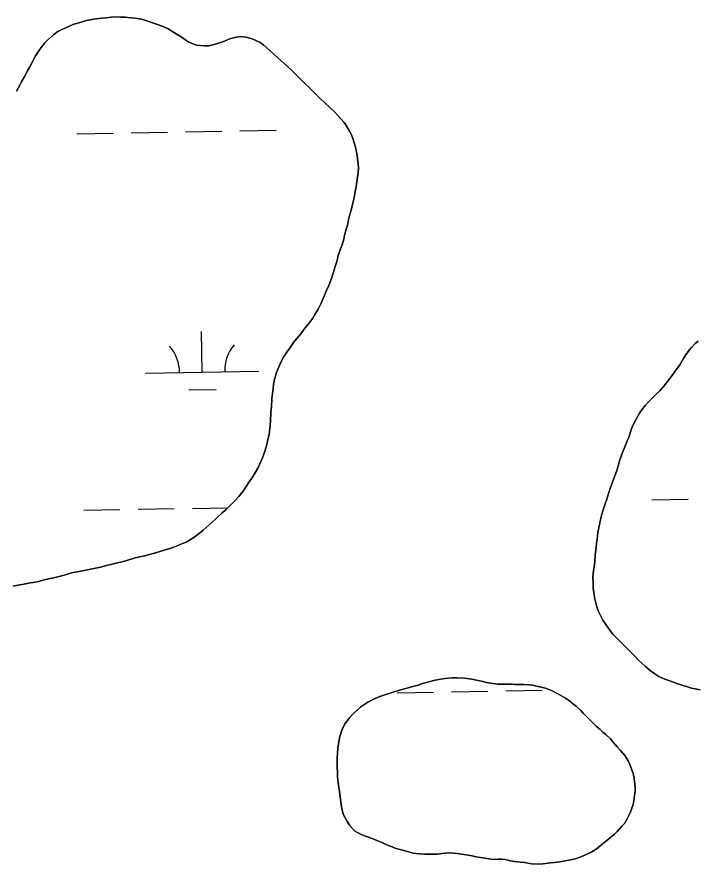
# Model space of a CAD drawing. Extents: x 3957609 to 3995875, y 234277 to 260273.
# Drawn here: x 3967476 to 3968076, y 253036 to 253784 of the extents above; entities that cross this region are included whole.
import ezdxf

# ---------------------------------------------------------------- set-up
doc = ezdxf.new("R2010")
doc.units = 0
doc.layers.add('V-TOPO-SHOR', color=7, linetype='Continuous')
doc.layers.add('V-WETL-SWMP', color=7, linetype='Continuous')

msp = doc.modelspace()

# ---------------------------------------------------------------- linework, layer by layer
at = {"layer": 'V-TOPO-SHOR'}
for points in [[(3967649.777, 253759.825), (3967644.745, 253758.616), (3967641.393, 253758.473), (3967634.079, 253759.253), (3967627.38, 253761.86), (3967624.794, 253763.695), (3967620.688, 253766.601), (3967617.642, 253768.285), (3967613.231, 253771.039), (3967609.122, 253773.489), (3967606.079, 253775.019), (3967600.75, 253777.013), (3967597.248, 253778.394), (3967592.073, 253780.235), (3967588.569, 253781.31), (3967585.218, 253782.08), (3967580.041, 253783.162), (3967576.537, 253783.475), (3967571.05, 253783.792), (3967567.394, 253783.954), (3967562.518, 253784.118), (3967559.012, 253783.975), (3967553.982, 253783.379), (3967550.627, 253782.928), (3967545.444, 253782.332), (3967542.091, 253781.884), (3967537.059, 253780.831), (3967532.333, 253779.623), (3967524.86, 253777.355), (3967518.759, 253774.628), (3967515.707, 253773.415), (3967511.586, 253771.291), (3967507.923, 253768.406), (3967502.424, 253763.39), (3967500.132, 253761.262), (3967496.923, 253757.156), (3967494.934, 253754.266), (3967491.723, 253749.245), (3967490.035, 253745.591), (3967486.976, 253740.115), (3967484.831, 253736.461), (3967481.923, 253730.983), (3967479.933, 253727.331), (3967478.096, 253723.983), (3967475.341, 253718.656)], [(3967651.631, 253341.203), (3967656.974, 253346.065), (3967660.03, 253348.955), (3967665.531, 253354.274), (3967667.974, 253356.858), (3967671.488, 253360.508), (3967675.156, 253364.917), (3967676.84, 253367.655), (3967678.675, 253370.393), (3967680.512, 253373.285), (3967683.416, 253377.088), (3967686.324, 253381.956), (3967688.466, 253385.762), (3967689.998, 253388.958), (3967692.451, 253394.742), (3967694.137, 253398.852), (3967695.982, 253405.248), (3967697.059, 253409.361), (3967698.294, 253415.759), (3967698.915, 253420.023), (3967699.693, 253427.031), (3967700.019, 253434.649), (3967700.334, 253439.831), (3967700.809, 253446.993), (3967701.432, 253451.713), (3967701.899, 253455.828), (3967702.366, 253459.789), (3967703.294, 253464.968), (3967704.983, 253470.145), (3967707.281, 253475.777), (3967709.583, 253481.104), (3967711.113, 253483.693), (3967714.019, 253488.104), (3967716.313, 253491.451), (3967719.983, 253496.624), (3967722.582, 253499.968), (3967726.25, 253504.38), (3967729.156, 253508.029), (3967733.588, 253513.506), (3967736.952, 253518.22), (3967738.787, 253521.263), (3967741.696, 253525.98), (3967744.301, 253531.46), (3967746.14, 253535.571), (3967748.896, 253541.962), (3967750.889, 253546.224), (3967753.345, 253553.229), (3967755.032, 253557.798), (3967756.877, 253564.65), (3967758.413, 253568.912), (3967759.491, 253573.33), (3967761.485, 253579.269), (3967762.868, 253582.922), (3967764.25, 253587.946), (3967765.022, 253591.45), (3967766.407, 253596.628), (3967767.482, 253600.283), (3967768.869, 253606.374), (3967769.946, 253610.638), (3967771.791, 253616.882), (3967773.178, 253623.432), (3967773.952, 253627.849), (3967775.187, 253634.247), (3967775.805, 253638.511), (3967776.426, 253642.626), (3967777.044, 253646.587), (3967777.362, 253651.004), (3967777.065, 253654.357), (3967776.016, 253661.828), (3967774.662, 253668.994), (3967772.397, 253676.77), (3967771.187, 253680.127), (3967768.303, 253685.163), (3967766.483, 253688.214), (3967764.66, 253690.809), (3967761.772, 253694.016), (3967756.302, 253699.974), (3967752.196, 253703.947), (3967747.178, 253708.53), (3967743.682, 253711.74), (3967738.818, 253716.78), (3967734.106, 253721.517), (3967728.937, 253726.254), (3967724.984, 253730.225), (3967721.336, 253733.893), (3967718.752, 253736.49), (3967713.886, 253740.92), (3967708.868, 253745.351), (3967705.827, 253748.255), (3967702.939, 253750.852), (3967698.987, 253754.52), (3967693.815, 253759.106), (3967690.317, 253761.551), (3967683.467, 253764.768), (3967678.138, 253766.307), (3967673.11, 253766.776), (3967669.604, 253766.175), (3967664.267, 253764.969), (3967658.928, 253762.696), (3967652.827, 253760.578), (3967649.777, 253759.825)], [(3968077.342, 253497.867), (3968074.897, 253495.588), (3968071.385, 253492.243), (3968069.55, 253489.81), (3968066.644, 253485.855), (3968064.809, 253482.964), (3968061.137, 253477.031), (3968057.008, 253471.403), (3968054.102, 253467.143), (3968052.267, 253464.708), (3968049.209, 253460.602), (3968047.069, 253458.017), (3968043.403, 253454.062), (3968040.652, 253451.326), (3968037.748, 253448.439), (3968033.472, 253444.183), (3968030.873, 253441.293), (3968027.51, 253437.035), (3968025.675, 253434.297), (3968022.921, 253429.578), (3968021.235, 253426.384), (3968018.938, 253421.36), (3968017.711, 253417.858), (3968016.021, 253412.834), (3968014.643, 253409.637), (3968012.648, 253404.613), (3968010.502, 253399.436), (3968008.044, 253392.129), (3968006.969, 253388.473), (3968005.126, 253382.687), (3968003.745, 253378.88), (3968001.751, 253373.4), (3967999.756, 253367.768), (3967998.527, 253364.112), (3967996.684, 253358.175), (3967995.302, 253354.063), (3967993.307, 253347.972), (3967992.076, 253343.708), (3967990.536, 253337.312), (3967989.764, 253332.894), (3967988.838, 253328.934), (3967988.062, 253322.992), (3967987.595, 253319.032), (3967986.97, 253313.09), (3967986.503, 253308.978), (3967986.03, 253302.729), (3967985.563, 253298.92), (3967984.787, 253292.827), (3967984.474, 253289.172), (3967984.613, 253283.99), (3967984.752, 253279.266), (3967985.203, 253276.216), (3967985.801, 253271.491), (3967987.46, 253264.323), (3967989.125, 253259.597), (3967990.489, 253256.545), (3967993.219, 253251.357), (3967997.165, 253245.555), (3967999.899, 253241.74), (3968002.025, 253239.143), (3968004.761, 253236.395), (3968008.865, 253232.116), (3968011.907, 253229.061), (3968016.617, 253224.326)], [(3967472.271, 253281.455), (3967478.063, 253282.507), (3967481.874, 253283.259), (3967485.839, 253284.013), (3967491.328, 253284.914), (3967494.682, 253285.668), (3967500.933, 253287.175), (3967507.947, 253288.68), (3967511.758, 253289.739), (3967517.403, 253291.248), (3967520.757, 253292.307), (3967525.179, 253293.362), (3967529.144, 253294.116), (3967536.461, 253295.621), (3967542.104, 253296.825), (3967549.421, 253298.179), (3967554.607, 253299.537), (3967558.57, 253300.442), (3967564.517, 253301.951), (3967568.177, 253302.856), (3967572.598, 253304.216), (3967580.072, 253306.483), (3967587.086, 253307.837), (3967592.728, 253309.5), (3967596.998, 253310.708), (3967604.013, 253312.672), (3967610.724, 253314.788), (3967616.518, 253316.603), (3967619.874, 253318.118), (3967625.672, 253320.695), (3967630.862, 253323.73), (3967634.221, 253326.161), (3967636.816, 253328.286), (3967639.718, 253330.717), (3967645.214, 253335.276), (3967647.811, 253337.707), (3967651.631, 253341.203)], [(3968016.617, 253224.326), (3968021.332, 253219.589), (3968024.522, 253216.228), (3968027.715, 253213.324), (3968030.908, 253210.574), (3968035.319, 253206.754), (3968038.207, 253204.46), (3968042.772, 253201.554), (3968047.949, 253199.408), (3968051.603, 253198.179), (3968056.17, 253196.34), (3968059.367, 253195.111), (3968064.088, 253193.729), (3968066.982, 253192.807), (3968071.549, 253191.425), (3968074.748, 253190.806), (3968079.317, 253189.729)], [(3967896.629, 253040.065), (3967900.438, 253040.36), (3967903.791, 253040.2), (3967906.836, 253039.887), (3967911.559, 253038.961), (3967915.212, 253038.343), (3967920.24, 253037.72), (3967923.896, 253037.255), (3967930.292, 253036.326), (3967936.233, 253036.004), (3967940.196, 253036.299), (3967947.36, 253037.196), (3967950.561, 253037.493), (3967955.286, 253038.091), (3967958.333, 253038.542), (3967962.755, 253039.445), (3967965.956, 253040.045), (3967969.005, 253040.647), (3967975.104, 253042.916), (3967980.597, 253045.343), (3967983.343, 253046.858), (3967987.159, 253049.287), (3967992.348, 253053.387), (3967996.622, 253056.73), (3968000.286, 253059.615), (3968003.494, 253062.501), (3968005.939, 253064.783), (3968010.064, 253069.341), (3968012.204, 253071.926), (3968014.803, 253075.883), (3968017.408, 253081.361), (3968019.863, 253088.668), (3968020.631, 253091.714), (3968021.254, 253096.588), (3968021.719, 253100.092), (3968021.729, 253103.748), (3968021.285, 253108.929), (3968020.836, 253111.979), (3968020.082, 253115.942), (3968018.872, 253119.145), (3968016.904, 253124.025), (3968015.54, 253127.077), (3968012.656, 253131.959), (3968008.859, 253136.387), (3968005.972, 253139.442), (3968002.324, 253143.565), (3967999.893, 253146.465), (3967995.943, 253150.285), (3967993.204, 253152.425), (3967990.925, 253154.716), (3967987.427, 253157.924), (3967984.996, 253160.215), (3967981.5, 253163.576), (3967979.221, 253165.868), (3967975.876, 253169.38), (3967973.75, 253171.672), (3967969.949, 253175.033), (3967967.516, 253177.019), (3967963.713, 253180.077), (3967960.064, 253182.371), (3967953.977, 253186.043), (3967947.89, 253189.258), (3967942.412, 253191.253), (3967938.3, 253192.176), (3967931.142, 253193.87), (3967928.096, 253194.337), (3967923.525, 253194.652), (3967920.478, 253194.659), (3967915.602, 253194.671), (3967912.403, 253194.833), (3967907.528, 253194.996), (3967904.481, 253194.851), (3967900.061, 253195.015), (3967895.949, 253195.33), (3967890.315, 253196.412), (3967887.116, 253197.18), (3967881.633, 253198.413), (3967877.37, 253199.185), (3967870.974, 253200.268), (3967864.268, 253200.59), (3967860.154, 253200.446), (3967853.906, 253199.852), (3967849.791, 253199.254), (3967843.541, 253198.05), (3967839.729, 253196.993), (3967833.936, 253195.332), (3967830.122, 253194.124), (3967826.616, 253193.065), (3967821.279, 253191.554), (3967818.078, 253190.8), (3967813.654, 253189.44), (3967807.86, 253187.779), (3967802.372, 253186.116), (3967796.119, 253183.999), (3967792.154, 253182.332), (3967785.441, 253178.997), (3967779.487, 253174.746), (3967776.587, 253172.163), (3967772.465, 253168.516), (3967769.256, 253165.171), (3967765.129, 253159.697)], [(3967765.129, 253159.697), (3967762.677, 253154.219), (3967760.988, 253148.736), (3967759.599, 253142.035), (3967759.132, 253138.379), (3967758.817, 253133.354), (3967758.504, 253130.306), (3967758.489, 253124.822), (3967758.481, 253121.164), (3967758.776, 253116.898), (3967758.917, 253113.24), (3967759.513, 253107.449), (3967760.109, 253102.267), (3967760.707, 253097.848), (3967761.604, 253090.835), (3967762.356, 253086.416), (3967763.863, 253080.163), (3967767.654, 253073.147), (3967769.323, 253070.247), (3967773.73, 253065.209), (3967779.666, 253062.145), (3967782.557, 253061.072), (3967786.973, 253059.538), (3967790.016, 253058.157), (3967795.04, 253056.165), (3967797.932, 253054.94), (3967802.345, 253052.947), (3967807.064, 253051.106), (3967810.412, 253049.879), (3967815.438, 253048.497), (3967822.289, 253046.498), (3967825.639, 253045.728), (3967830.97, 253045.105), (3967835.844, 253044.788), (3967839.045, 253044.628), (3967843.768, 253044.616), (3967846.815, 253044.761), (3967851.083, 253045.208), (3967854.131, 253045.505), (3967857.94, 253045.8), (3967864.492, 253045.327), (3967870.433, 253044.397), (3967874.087, 253043.778), (3967877.742, 253043.16), (3967881.244, 253042.39), (3967885.054, 253041.769), (3967889.012, 253041.302), (3967896.629, 253040.065)]]:
    msp.add_lwpolyline(points, dxfattribs=at)
at = {"layer": 'V-WETL-SWMP'}
for p, q in [((3967528.569, 253681.03), (3967560.564, 253681.611)), ((3967576.561, 253681.902), (3967608.556, 253682.484)), ((3967624.553, 253682.775), (3967656.548, 253683.357)), ((3967672.545, 253683.648), (3967704.54, 253684.229)), ((3967639.261, 253470.403), (3967638.606, 253506.397)), ((3967589.269, 253469.494), (3967689.253, 253471.312)), ((3967627.543, 253454.757), (3967651.539, 253455.193)), ((3968036.442, 253357.534), (3968068.437, 253358.116)), ((3967582.609, 253349.282), (3967614.604, 253349.864)), ((3967630.601, 253350.155), (3967661.859, 253350.723)), ((3967534.617, 253348.41), (3967566.612, 253348.991)), ((3967811.501, 253187.243), (3967843.496, 253187.825)), ((3967859.493, 253188.115), (3967891.488, 253188.697)), ((3967907.485, 253188.988), (3967939.48, 253189.57))]:
    msp.add_line(p, q, dxfattribs=at)
for points in [[(3967475.34, 253718.656), (3967478.096, 253723.983), (3967479.933, 253727.331), (3967481.923, 253730.983), (3967484.832, 253736.462), (3967486.975, 253740.114), (3967490.036, 253745.592), (3967491.722, 253749.245), (3967494.934, 253754.266), (3967496.923, 253757.157), (3967500.133, 253761.263), (3967502.424, 253763.391), (3967507.923, 253768.406), (3967511.587, 253771.292), (3967515.707, 253773.416), (3967518.758, 253774.627), (3967524.86, 253777.355), (3967532.333, 253779.622), (3967537.06, 253780.83), (3967542.092, 253781.884), (3967545.445, 253782.333), (3967550.628, 253782.929), (3967553.982, 253783.378), (3967559.012, 253783.975), (3967562.518, 253784.119), (3967567.394, 253783.954), (3967571.051, 253783.793), (3967576.536, 253783.474), (3967580.04, 253783.161), (3967585.219, 253782.081), (3967588.569, 253781.311), (3967592.072, 253780.235), (3967597.248, 253778.394), (3967600.75, 253777.014), (3967606.079, 253775.019), (3967609.123, 253773.488), (3967613.231, 253771.039), (3967617.643, 253768.285), (3967620.687, 253766.601), (3967624.794, 253763.696), (3967627.38, 253761.861), (3967634.079, 253759.253), (3967641.392, 253758.473), (3967644.745, 253758.617), (3967649.777, 253759.824)], [(3967649.777, 253759.824), (3967652.826, 253760.578), (3967658.927, 253762.696), (3967664.267, 253764.969), (3967669.603, 253766.175), (3967673.11, 253766.776), (3967678.138, 253766.306), (3967683.467, 253764.769), (3967690.317, 253761.552), (3967693.816, 253759.105), (3967698.986, 253754.52), (3967702.939, 253750.853), (3967705.828, 253748.255), (3967708.868, 253745.352), (3967713.886, 253740.92), (3967718.752, 253736.489), (3967721.336, 253733.892), (3967724.984, 253730.225), (3967728.936, 253726.253), (3967734.106, 253721.516), (3967738.818, 253716.78), (3967743.682, 253711.739), (3967747.179, 253708.53), (3967752.196, 253703.946), (3967756.301, 253699.974), (3967761.772, 253694.017), (3967764.66, 253690.81), (3967766.482, 253688.214), (3967768.303, 253685.162), (3967771.186, 253680.126), (3967772.397, 253676.77), (3967774.663, 253668.993), (3967776.017, 253661.827), (3967777.065, 253654.357), (3967777.361, 253651.004), (3967777.045, 253646.586), (3967776.426, 253642.625), (3967775.806, 253638.512), (3967775.186, 253634.247), (3967773.951, 253627.849), (3967773.178, 253623.432), (3967771.79, 253616.883), (3967769.946, 253610.639), (3967768.869, 253606.375), (3967767.482, 253600.283), (3967766.406, 253596.628), (3967765.022, 253591.45), (3967764.251, 253587.947), (3967762.867, 253582.922), (3967761.486, 253579.268), (3967759.491, 253573.33), (3967758.413, 253568.913), (3967756.878, 253564.65), (3967755.033, 253557.797), (3967753.345, 253553.229), (3967750.889, 253546.225), (3967748.897, 253541.963), (3967746.139, 253535.57), (3967744.3, 253531.46), (3967741.695, 253525.98), (3967738.788, 253521.264), (3967736.952, 253518.22), (3967733.588, 253513.505), (3967729.155, 253508.03), (3967726.25, 253504.379), (3967722.582, 253499.969), (3967719.983, 253496.623), (3967716.313, 253491.451), (3967714.018, 253488.104), (3967711.112, 253483.692), (3967709.582, 253481.105), (3967707.282, 253475.777), (3967704.983, 253470.145), (3967703.293, 253464.968), (3967702.366, 253459.789), (3967701.899, 253455.828), (3967701.432, 253451.714), (3967700.81, 253446.992), (3967700.335, 253439.831), (3967700.018, 253434.65), (3967699.694, 253427.031), (3967698.914, 253420.023), (3967698.294, 253415.758), (3967697.059, 253409.361), (3967695.982, 253405.249), (3967694.138, 253398.853), (3967692.451, 253394.743), (3967689.998, 253388.958), (3967688.467, 253385.761), (3967686.324, 253381.957), (3967683.416, 253377.088), (3967680.511, 253373.285), (3967678.675, 253370.394), (3967676.84, 253367.656), (3967675.157, 253364.917), (3967671.488, 253360.507), (3967667.974, 253356.858), (3967665.53, 253354.274), (3967660.03, 253348.954), (3967656.975, 253346.066), (3967651.63, 253341.203)], [(3968016.618, 253224.325), (3968011.906, 253229.061), (3968008.866, 253232.116), (3968004.762, 253236.394), (3968002.026, 253239.143), (3967999.899, 253241.739), (3967997.165, 253245.556), (3967993.218, 253251.357), (3967990.488, 253256.545), (3967989.124, 253259.596), (3967987.459, 253264.324), (3967985.801, 253271.491), (3967985.203, 253276.216), (3967984.753, 253279.265), (3967984.613, 253283.99), (3967984.473, 253289.171), (3967984.787, 253292.828), (3967985.564, 253298.921), (3967986.031, 253302.73), (3967986.504, 253308.977), (3967986.971, 253313.09), (3967987.595, 253319.032), (3967988.062, 253322.993), (3967988.839, 253328.934), (3967989.763, 253332.894), (3967990.536, 253337.311), (3967992.076, 253343.708), (3967993.306, 253347.972), (3967995.302, 253354.062), (3967996.684, 253358.174), (3967998.527, 253364.112), (3967999.756, 253367.767), (3968001.751, 253373.4), (3968003.745, 253378.881), (3968005.126, 253382.687), (3968006.969, 253388.474), (3968008.045, 253392.128), (3968010.502, 253399.437), (3968012.648, 253404.613), (3968014.642, 253409.637), (3968016.021, 253412.834), (3968017.71, 253417.858), (3968018.938, 253421.36), (3968021.236, 253426.383), (3968022.92, 253429.579), (3968025.675, 253434.297), (3968027.511, 253437.035), (3968030.874, 253441.294), (3968033.472, 253444.183), (3968037.749, 253448.439), (3968040.652, 253451.327), (3968043.402, 253454.063), (3968047.069, 253458.016), (3968049.209, 253460.601), (3968052.267, 253464.708), (3968054.102, 253467.142), (3968057.008, 253471.402), (3968061.136, 253477.03), (3968064.808, 253482.964), (3968066.644, 253485.855), (3968069.55, 253489.81), (3968071.384, 253492.243), (3968074.898, 253495.587), (3968077.342, 253497.867)], [(3967651.63, 253341.203), (3967647.811, 253337.707), (3967645.214, 253335.276), (3967639.717, 253330.718), (3967636.816, 253328.287), (3967634.22, 253326.16), (3967630.861, 253323.73), (3967625.672, 253320.695), (3967619.875, 253318.119), (3967616.518, 253316.603), (3967610.723, 253314.789), (3967604.013, 253312.672), (3967596.998, 253310.708), (3967592.728, 253309.5), (3967587.085, 253307.838), (3967580.072, 253306.484), (3967572.599, 253304.216), (3967568.177, 253302.856), (3967564.517, 253301.951), (3967558.57, 253300.442), (3967554.606, 253299.537), (3967549.421, 253298.179), (3967542.103, 253296.825), (3967536.461, 253295.62), (3967529.143, 253294.115), (3967525.179, 253293.362), (3967520.757, 253292.307), (3967517.402, 253291.248), (3967511.759, 253289.739), (3967507.947, 253288.681), (3967500.933, 253287.175), (3967494.682, 253285.667), (3967491.327, 253284.913), (3967485.839, 253284.012), (3967481.875, 253283.26), (3967478.063, 253282.508), (3967472.27, 253281.455)], [(3968079.317, 253189.729), (3968074.748, 253190.807), (3968071.549, 253191.424), (3968066.981, 253192.807), (3968064.088, 253193.729), (3968059.367, 253195.112), (3968056.17, 253196.339), (3968051.603, 253198.179), (3968047.949, 253199.408), (3968042.773, 253201.554), (3968038.208, 253204.461), (3968035.319, 253206.754), (3968030.909, 253210.574), (3968027.716, 253213.325), (3968024.523, 253216.229), (3968021.331, 253219.589), (3968016.618, 253224.325)], [(3967896.628, 253040.066), (3967889.013, 253041.303), (3967885.053, 253041.77), (3967881.245, 253042.389), (3967877.743, 253043.16), (3967874.087, 253043.778), (3967870.432, 253044.397), (3967864.492, 253045.326), (3967857.941, 253045.799), (3967854.131, 253045.504), (3967851.083, 253045.207), (3967846.816, 253044.761), (3967843.768, 253044.616), (3967839.045, 253044.628), (3967835.845, 253044.788), (3967830.971, 253045.105), (3967825.639, 253045.728), (3967822.289, 253046.498), (3967815.437, 253048.496), (3967810.413, 253049.879), (3967807.064, 253051.107), (3967802.345, 253052.947), (3967797.931, 253054.939), (3967795.039, 253056.165), (3967790.016, 253058.158), (3967786.972, 253059.537), (3967782.557, 253061.072), (3967779.665, 253062.145), (3967773.73, 253065.208), (3967769.324, 253070.247), (3967767.655, 253073.146), (3967763.864, 253080.164), (3967762.356, 253086.415), (3967761.605, 253090.836), (3967760.708, 253097.847), (3967760.11, 253102.267), (3967759.513, 253107.449), (3967758.918, 253113.24), (3967758.775, 253116.897), (3967758.481, 253121.164), (3967758.49, 253124.821), (3967758.503, 253130.306), (3967758.816, 253133.353), (3967759.133, 253138.38), (3967759.599, 253142.036), (3967760.987, 253148.737), (3967762.677, 253154.218), (3967765.128, 253159.697), (3967769.256, 253165.172), (3967772.464, 253168.516), (3967776.587, 253172.163), (3967779.488, 253174.746), (3967785.441, 253178.997), (3967792.154, 253182.332), (3967796.12, 253183.999), (3967802.372, 253186.116), (3967807.861, 253187.779), (3967813.655, 253189.44), (3967818.077, 253190.8), (3967821.279, 253191.554), (3967826.616, 253193.065), (3967830.123, 253194.123), (3967833.935, 253195.332), (3967839.729, 253196.994), (3967843.541, 253198.051), (3967849.791, 253199.254), (3967853.906, 253199.853), (3967860.155, 253200.447), (3967864.269, 253200.589), (3967870.973, 253200.268), (3967877.369, 253199.185), (3967881.634, 253198.413), (3967887.116, 253197.18), (3967890.314, 253196.411), (3967895.949, 253195.33), (3967900.062, 253195.015), (3967904.48, 253194.852), (3967907.528, 253194.996), (3967912.403, 253194.832), (3967915.602, 253194.671), (3967920.478, 253194.659), (3967923.525, 253194.652), (3967928.096, 253194.336), (3967931.142, 253193.871), (3967938.299, 253192.177), (3967942.411, 253191.253), (3967947.891, 253189.258), (3967953.978, 253186.043), (3967960.063, 253182.371), (3967963.714, 253180.077), (3967967.516, 253177.02), (3967969.949, 253175.033), (3967973.75, 253171.672), (3967975.877, 253169.381), (3967979.22, 253165.868), (3967981.5, 253163.577), (3967984.996, 253160.216), (3967987.428, 253157.924), (3967990.925, 253154.716), (3967993.205, 253152.425), (3967995.942, 253150.285)], [(3967995.942, 253150.285), (3967999.894, 253146.466), (3968002.325, 253143.565), (3968005.971, 253139.442), (3968008.859, 253136.387), (3968012.657, 253131.959), (3968015.54, 253127.076), (3968016.903, 253124.025), (3968018.872, 253119.145), (3968020.083, 253115.942), (3968020.835, 253111.978), (3968021.284, 253108.93), (3968021.729, 253103.748), (3968021.719, 253100.092), (3968021.254, 253096.588), (3968020.632, 253091.714), (3968019.863, 253088.669), (3968017.407, 253081.361), (3968014.803, 253075.882), (3968012.203, 253071.927), (3968010.063, 253069.342), (3968005.938, 253064.782), (3968003.494, 253062.502), (3968000.287, 253059.615), (3967996.623, 253056.729), (3967992.349, 253053.388), (3967987.158, 253049.287), (3967983.343, 253046.858), (3967980.596, 253045.342), (3967975.105, 253042.917), (3967969.005, 253040.647), (3967965.956, 253040.045), (3967962.754, 253039.444), (3967958.334, 253038.541), (3967955.285, 253038.091), (3967950.56, 253037.493), (3967947.36, 253037.197), (3967940.196, 253036.3), (3967936.234, 253036.005), (3967930.292, 253036.325), (3967923.895, 253037.255), (3967920.24, 253037.721), (3967915.213, 253038.343), (3967911.558, 253038.962), (3967906.837, 253039.888), (3967903.79, 253040.2), (3967900.438, 253040.361), (3967896.628, 253040.066)]]:
    msp.add_lwpolyline(points, dxfattribs=at)
for centre, start, end in [((3967584.018, 253469.874), 0.269879, 41.813537), ((3967694.486, 253471.882), 140.269876, 181.813534)]:
    msp.add_arc(centre, 35.246, start, end, dxfattribs=at)

doc.saveas('drawing.dxf')
